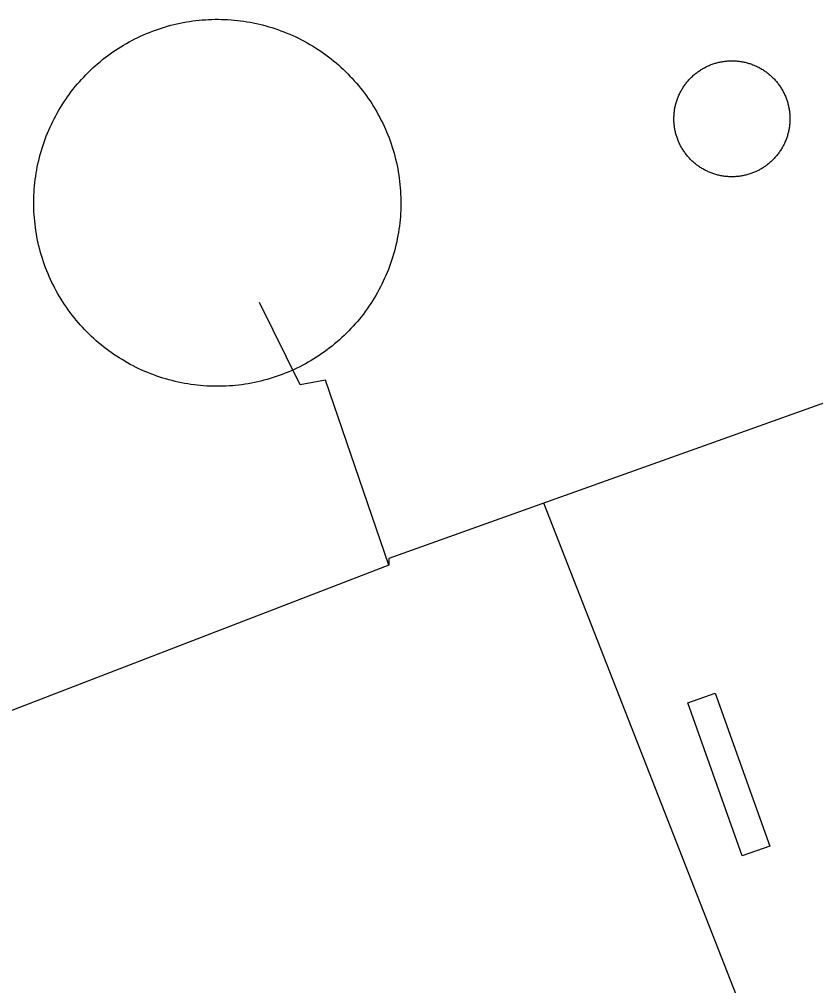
# Model space of a CAD drawing. Extents: x 3694830 to 3732949, y 415201 to 440970.
# Drawn here: x 3711987 to 3712227.3, y 431527.4 to 431819.1 of the extents above; entities that cross this region are included whole.
import ezdxf

# ---------------------------------------------------------------- set-up
doc = ezdxf.new("R2010")
doc.units = 0
for name, color, linetype in [('V-BLDG-OTLN', 7, 'Continuous'), ('V-DOMW-TANK', 7, 'Continuous'), ('V-UTIL-LINE', 7, 'Continuous')]:
    doc.layers.add(name, color=color, linetype=linetype)

msp = doc.modelspace()

# ---------------------------------------------------------------- linework, layer by layer
at = {"layer": 'V-BLDG-OTLN'}
msp.add_lwpolyline([(3712197.03, 431615.72), (3712213.44, 431569.52), (3712205.15, 431566.57), (3712188.74, 431612.77)], close=True, dxfattribs=at)
at = {"layer": 'V-DOMW-TANK'}
for points in [[(3711991.87, 431756.29), (3711991.74, 431757.24), (3711991.64, 431758.21), (3711991.55, 431759.17), (3711991.48, 431760.14), (3711991.42, 431761.1), (3711991.39, 431762.07), (3711991.37, 431763.03), (3711991.36, 431764), (3711991.38, 431764.97), (3711991.41, 431765.93), (3711991.45, 431766.9), (3711991.52, 431767.86), (3711991.6, 431768.83), (3711991.7, 431769.79), (3711991.81, 431770.75), (3711991.94, 431771.7), (3711992.09, 431772.66), (3711992.25, 431773.61), (3711992.43, 431774.56), (3711992.63, 431775.51), (3711992.85, 431776.45), (3711993.08, 431777.39), (3711993.32, 431778.33), (3711993.59, 431779.26), (3711993.87, 431780.18), (3711994.16, 431781.1), (3711994.47, 431782.02), (3711994.8, 431782.93), (3711995.14, 431783.83), (3711995.5, 431784.73), (3711995.88, 431785.62), (3711996.27, 431786.51), (3711996.67, 431787.38), (3711997.09, 431788.25), (3711997.53, 431789.12), (3711997.98, 431789.97), (3711998.44, 431790.82), (3711998.92, 431791.66), (3711999.42, 431792.49), (3711999.93, 431793.31), (3712000.45, 431794.12), (3712000.99, 431794.92), (3712001.54, 431795.72), (3712002.11, 431796.5), (3712002.68, 431797.28), (3712003.28, 431798.04), (3712003.88, 431798.79), (3712004.5, 431799.54), (3712005.13, 431800.27), (3712005.78, 431800.99), (3712006.43, 431801.7), (3712007.1, 431802.4), (3712007.78, 431803.08), (3712008.48, 431803.76), (3712009.18, 431804.42), (3712009.9, 431805.07), (3712010.62, 431805.71), (3712011.36, 431806.33), (3712012.11, 431806.94), (3712012.87, 431807.54), (3712013.64, 431808.13), (3712014.42, 431808.7), (3712015.21, 431809.25), (3712016.01, 431809.8), (3712016.82, 431810.33), (3712017.64, 431810.84), (3712018.46, 431811.35), (3712019.3, 431811.83), (3712020.14, 431812.3), (3712021, 431812.76), (3712021.86, 431813.2), (3712022.72, 431813.63), (3712023.6, 431814.04), (3712024.48, 431814.44), (3712025.37, 431814.82), (3712026.26, 431815.18), (3712027.16, 431815.53), (3712028.07, 431815.86), (3712028.98, 431816.18), (3712029.9, 431816.49), (3712030.83, 431816.77), (3712031.76, 431817.04), (3712032.69, 431817.3), (3712033.63, 431817.53), (3712034.57, 431817.75), (3712035.51, 431817.96), (3712036.46, 431818.15), (3712037.41, 431818.32), (3712038.37, 431818.47), (3712039.32, 431818.61), (3712040.28, 431818.73), (3712041.24, 431818.84), (3712042.21, 431818.92), (3712043.17, 431819), (3712044.13, 431819.05), (3712045.1, 431819.09), (3712046.07, 431819.11), (3712047.03, 431819.11), (3712048, 431819.1), (3712048.97, 431819.07)], [(3712048.97, 431819.07), (3712049.93, 431819.02), (3712050.9, 431818.96), (3712051.86, 431818.88), (3712052.82, 431818.78), (3712053.78, 431818.67), (3712054.74, 431818.53), (3712055.7, 431818.39), (3712056.65, 431818.22), (3712057.6, 431818.04), (3712058.54, 431817.85), (3712059.49, 431817.63), (3712060.43, 431817.4), (3712061.36, 431817.15), (3712062.29, 431816.89), (3712063.21, 431816.61), (3712064.14, 431816.31), (3712065.05, 431816), (3712065.96, 431815.67), (3712066.87, 431815.33), (3712067.76, 431814.97), (3712068.66, 431814.6), (3712069.54, 431814.21), (3712070.42, 431813.8), (3712071.29, 431813.38), (3712072.15, 431812.95), (3712073, 431812.5), (3712073.85, 431812.03), (3712074.69, 431811.55), (3712075.52, 431811.06), (3712076.34, 431810.55), (3712077.16, 431810.02), (3712077.96, 431809.49), (3712078.75, 431808.93), (3712079.54, 431808.37), (3712080.31, 431807.79), (3712081.08, 431807.2), (3712081.83, 431806.59), (3712082.57, 431805.97), (3712083.3, 431805.34), (3712084.02, 431804.7), (3712084.73, 431804.04), (3712085.43, 431803.37), (3712086.12, 431802.69), (3712086.79, 431802), (3712087.46, 431801.3), (3712088.1, 431800.58), (3712088.74, 431799.85), (3712089.37, 431799.11), (3712089.98, 431798.36), (3712090.57, 431797.6), (3712091.16, 431796.83), (3712091.73, 431796.05), (3712092.29, 431795.26), (3712092.83, 431794.46), (3712093.36, 431793.66), (3712093.88, 431792.84), (3712094.38, 431792.01), (3712094.87, 431791.17), (3712095.34, 431790.33), (3712095.79, 431789.48)], [(3712186.46, 431797.05), (3712186.6, 431797.33), (3712186.75, 431797.59), (3712186.9, 431797.86), (3712187.05, 431798.12), (3712187.21, 431798.38), (3712187.38, 431798.64), (3712187.55, 431798.89), (3712187.72, 431799.15), (3712187.9, 431799.39), (3712188.08, 431799.64), (3712188.27, 431799.88), (3712188.46, 431800.12), (3712188.65, 431800.36), (3712188.85, 431800.59), (3712189.05, 431800.82), (3712189.26, 431801.04), (3712189.47, 431801.26), (3712189.69, 431801.48), (3712189.9, 431801.69), (3712190.12, 431801.9), (3712190.35, 431802.11), (3712190.58, 431802.31), (3712190.81, 431802.51), (3712191.05, 431802.71), (3712191.29, 431802.9), (3712191.53, 431803.08), (3712191.78, 431803.26), (3712192.03, 431803.44), (3712192.28, 431803.61), (3712192.53, 431803.78), (3712192.79, 431803.94), (3712193.05, 431804.1), (3712193.31, 431804.26), (3712193.58, 431804.41), (3712193.85, 431804.55), (3712194.12, 431804.7), (3712194.39, 431804.83), (3712194.67, 431804.96), (3712194.95, 431805.09), (3712195.23, 431805.21), (3712195.51, 431805.33), (3712195.79, 431805.44), (3712196.08, 431805.54), (3712196.37, 431805.65), (3712196.66, 431805.74), (3712196.95, 431805.83), (3712197.24, 431805.92), (3712197.54, 431806), (3712197.83, 431806.08), (3712198.13, 431806.15), (3712198.43, 431806.21), (3712198.73, 431806.27), (3712199.03, 431806.33), (3712199.33, 431806.38), (3712199.63, 431806.42), (3712199.94, 431806.47), (3712200.24, 431806.5), (3712200.54, 431806.53), (3712200.85, 431806.55), (3712201.15, 431806.57), (3712201.46, 431806.58), (3712201.76, 431806.59), (3712202.07, 431806.59), (3712202.38, 431806.59), (3712202.68, 431806.58), (3712202.99, 431806.57), (3712203.29, 431806.55), (3712203.6, 431806.52), (3712203.9, 431806.49), (3712204.2, 431806.46), (3712204.51, 431806.42), (3712204.81, 431806.37), (3712205.11, 431806.32), (3712205.41, 431806.27), (3712205.71, 431806.21), (3712206.01, 431806.14), (3712206.31, 431806.06), (3712206.6, 431805.99), (3712206.9, 431805.91), (3712207.19, 431805.82), (3712207.48, 431805.73), (3712207.77, 431805.63), (3712208.06, 431805.53), (3712208.34, 431805.42), (3712208.62, 431805.31), (3712208.91, 431805.19), (3712209.19, 431805.07), (3712209.47, 431804.94), (3712209.74, 431804.81), (3712210.02, 431804.67), (3712210.29, 431804.53), (3712210.55, 431804.39), (3712210.82, 431804.23), (3712211.08, 431804.08), (3712211.34, 431803.92), (3712211.6, 431803.76), (3712211.85, 431803.59), (3712212.11, 431803.41), (3712212.35, 431803.23), (3712212.6, 431803.05)], [(3712212.6, 431803.05), (3712212.84, 431802.87), (3712213.08, 431802.68), (3712213.32, 431802.48), (3712213.55, 431802.28), (3712213.78, 431802.08), (3712214, 431801.87), (3712214.22, 431801.66), (3712214.44, 431801.45), (3712214.66, 431801.23), (3712214.87, 431801.01), (3712215.07, 431800.78), (3712215.27, 431800.55), (3712215.47, 431800.32), (3712215.67, 431800.09), (3712215.86, 431799.85), (3712216.04, 431799.6), (3712216.22, 431799.36), (3712216.4, 431799.11), (3712216.57, 431798.86), (3712216.74, 431798.6), (3712216.91, 431798.35), (3712217.06, 431798.08), (3712217.22, 431797.82), (3712217.37, 431797.55), (3712217.52, 431797.29), (3712217.66, 431797.01), (3712217.79, 431796.74), (3712217.92, 431796.47), (3712218.05, 431796.19), (3712218.17, 431795.91), (3712218.29, 431795.62), (3712218.4, 431795.34), (3712218.5, 431795.05), (3712218.61, 431794.77), (3712218.7, 431794.48), (3712218.79, 431794.18), (3712218.88, 431793.89), (3712218.96, 431793.6), (3712219.04, 431793.3), (3712219.11, 431793.01), (3712219.17, 431792.7), (3712219.24, 431792.41), (3712219.29, 431792.1), (3712219.34, 431791.8), (3712219.38, 431791.5), (3712219.43, 431791.2), (3712219.46, 431790.89), (3712219.49, 431790.59), (3712219.51, 431790.29), (3712219.53, 431789.98), (3712219.54, 431789.67), (3712219.55, 431789.37), (3712219.55, 431789.07), (3712219.55, 431788.76), (3712219.54, 431788.45), (3712219.53, 431788.15), (3712219.51, 431787.85), (3712219.49, 431787.54), (3712219.46, 431787.23), (3712219.42, 431786.93)], [(3712196.91, 431772.35), (3712196.62, 431772.45), (3712196.33, 431772.54), (3712196.04, 431772.64), (3712195.75, 431772.75), (3712195.47, 431772.86), (3712195.19, 431772.98), (3712194.91, 431773.1), (3712194.63, 431773.23), (3712194.35, 431773.36), (3712194.08, 431773.5), (3712193.81, 431773.64), (3712193.54, 431773.79), (3712193.27, 431773.94), (3712193.01, 431774.09), (3712192.75, 431774.25), (3712192.5, 431774.42), (3712192.24, 431774.59), (3712191.99, 431774.76), (3712191.74, 431774.94), (3712191.5, 431775.12), (3712191.25, 431775.31), (3712191.01, 431775.5), (3712190.78, 431775.69), (3712190.55, 431775.89), (3712190.32, 431776.09), (3712190.09, 431776.3), (3712189.87, 431776.51), (3712189.65, 431776.72), (3712189.44, 431776.94), (3712189.23, 431777.16), (3712189.02, 431777.39), (3712188.82, 431777.62), (3712188.62, 431777.85), (3712188.43, 431778.09), (3712188.24, 431778.33), (3712188.06, 431778.57), (3712187.87, 431778.82), (3712187.7, 431779.07), (3712187.52, 431779.32), (3712187.35, 431779.57), (3712187.19, 431779.83), (3712187.03, 431780.09), (3712186.88, 431780.35), (3712186.73, 431780.62), (3712186.58, 431780.89), (3712186.44, 431781.16), (3712186.3, 431781.43), (3712186.17, 431781.71), (3712186.05, 431781.99), (3712185.93, 431782.27), (3712185.81, 431782.55), (3712185.7, 431782.83), (3712185.59, 431783.12), (3712185.49, 431783.41), (3712185.39, 431783.7), (3712185.3, 431783.99), (3712185.21, 431784.28), (3712185.14, 431784.58), (3712185.06, 431784.87), (3712184.99, 431785.17), (3712184.92, 431785.47), (3712184.86, 431785.77), (3712184.81, 431786.07), (3712184.76, 431786.37), (3712184.71, 431786.67), (3712184.67, 431786.98), (3712184.64, 431787.28), (3712184.61, 431787.58), (3712184.58, 431787.89), (3712184.56, 431788.19), (3712184.55, 431788.5), (3712184.54, 431788.8), (3712184.54, 431789.11), (3712184.55, 431789.41), (3712184.55, 431789.72), (3712184.57, 431790.03), (3712184.59, 431790.33), (3712184.61, 431790.63), (3712184.64, 431790.94), (3712184.68, 431791.24), (3712184.72, 431791.54), (3712184.76, 431791.85), (3712184.81, 431792.15), (3712184.87, 431792.45), (3712184.93, 431792.75), (3712185, 431793.05), (3712185.07, 431793.34), (3712185.15, 431793.64), (3712185.23, 431793.93), (3712185.31, 431794.23), (3712185.41, 431794.52), (3712185.5, 431794.81), (3712185.61, 431795.09), (3712185.71, 431795.38), (3712185.83, 431795.66), (3712185.94, 431795.95), (3712186.06, 431796.23), (3712186.19, 431796.51), (3712186.32, 431796.78), (3712186.46, 431797.05)], [(3712095.79, 431789.48), (3712096.23, 431788.62), (3712096.66, 431787.75), (3712097.07, 431786.88), (3712097.47, 431785.99), (3712097.85, 431785.11), (3712098.22, 431784.21), (3712098.57, 431783.31), (3712098.9, 431782.4), (3712099.22, 431781.49), (3712099.52, 431780.57), (3712099.81, 431779.65), (3712100.08, 431778.72), (3712100.33, 431777.79), (3712100.57, 431776.85), (3712100.79, 431775.91), (3712100.99, 431774.97), (3712101.18, 431774.02), (3712101.35, 431773.06), (3712101.51, 431772.11), (3712101.65, 431771.15), (3712101.77, 431770.2), (3712101.87, 431769.23), (3712101.96, 431768.27), (3712102.03, 431767.31), (3712102.08, 431766.34), (3712102.12, 431765.38), (3712102.14, 431764.41), (3712102.15, 431763.44), (3712102.13, 431762.48), (3712102.1, 431761.51), (3712102.06, 431760.54), (3712101.99, 431759.58), (3712101.91, 431758.61), (3712101.81, 431757.65), (3712101.7, 431756.69), (3712101.57, 431755.74), (3712101.42, 431754.78), (3712101.26, 431753.83), (3712101.07, 431752.88), (3712100.88, 431751.93), (3712100.66, 431750.99), (3712100.43, 431750.05), (3712100.19, 431749.11), (3712099.93, 431748.18), (3712099.64, 431747.26), (3712099.35, 431746.34), (3712099.04, 431745.42), (3712098.71, 431744.51), (3712098.37, 431743.61), (3712098.01, 431742.71), (3712097.63, 431741.82), (3712097.24, 431740.94), (3712096.84, 431740.06), (3712096.42, 431739.19), (3712095.98, 431738.33), (3712095.53, 431737.47), (3712095.07, 431736.62), (3712094.58, 431735.78), (3712094.09, 431734.95), (3712093.58, 431734.13), (3712093.06, 431733.32), (3712092.52, 431732.52), (3712091.97, 431731.72), (3712091.4, 431730.94), (3712090.82, 431730.16), (3712090.23, 431729.4), (3712089.63, 431728.65), (3712089.01, 431727.9), (3712088.38, 431727.17), (3712087.73, 431726.45), (3712087.07, 431725.74), (3712086.41, 431725.04), (3712085.73, 431724.36), (3712085.03, 431723.68), (3712084.33, 431723.02), (3712083.61, 431722.37), (3712082.88, 431721.73), (3712082.15, 431721.11), (3712081.4, 431720.5), (3712080.64, 431719.9), (3712079.87, 431719.31), (3712079.09, 431718.74), (3712078.3, 431718.19), (3712077.5, 431717.64), (3712076.69, 431717.11), (3712075.87, 431716.6), (3712075.04, 431716.1), (3712074.21, 431715.61), (3712073.37, 431715.14), (3712072.51, 431714.68), (3712071.65, 431714.24), (3712070.79, 431713.81), (3712069.91, 431713.4), (3712069.03, 431713), (3712068.14, 431712.62), (3712067.25, 431712.26), (3712066.34, 431711.91), (3712065.44, 431711.58), (3712064.52, 431711.26), (3712063.61, 431710.95)], [(3712219.42, 431786.93), (3712219.38, 431786.63), (3712219.33, 431786.33), (3712219.28, 431786.03), (3712219.23, 431785.73), (3712219.17, 431785.43), (3712219.1, 431785.13), (3712219.03, 431784.83), (3712218.95, 431784.54), (3712218.87, 431784.24), (3712218.78, 431783.95), (3712218.69, 431783.66), (3712218.59, 431783.37), (3712218.49, 431783.08), (3712218.38, 431782.79), (3712218.27, 431782.51), (3712218.15, 431782.23), (3712218.03, 431781.95), (3712217.91, 431781.67), (3712217.77, 431781.39), (3712217.63, 431781.12), (3712217.49, 431780.85), (3712217.35, 431780.58), (3712217.2, 431780.31), (3712217.04, 431780.05), (3712216.88, 431779.79), (3712216.72, 431779.53), (3712216.55, 431779.28), (3712216.38, 431779.03), (3712216.2, 431778.78), (3712216.01, 431778.53), (3712215.83, 431778.29), (3712215.64, 431778.05), (3712215.44, 431777.82), (3712215.24, 431777.59), (3712215.04, 431777.36), (3712214.83, 431777.13), (3712214.63, 431776.91), (3712214.41, 431776.69), (3712214.19, 431776.48), (3712213.97, 431776.27), (3712213.75, 431776.06), (3712213.52, 431775.86), (3712213.28, 431775.66), (3712213.05, 431775.47), (3712212.81, 431775.28), (3712212.56, 431775.09), (3712212.32, 431774.91), (3712212.07, 431774.73), (3712211.82, 431774.56), (3712211.56, 431774.39), (3712211.31, 431774.23), (3712211.05, 431774.07), (3712210.78, 431773.92), (3712210.52, 431773.77), (3712210.25, 431773.62), (3712209.98, 431773.48), (3712209.7, 431773.34), (3712209.42, 431773.21), (3712209.15, 431773.09), (3712208.87, 431772.97), (3712208.58, 431772.85), (3712208.3, 431772.74), (3712208.02, 431772.63), (3712207.72, 431772.53), (3712207.44, 431772.43), (3712207.14, 431772.34), (3712206.85, 431772.25), (3712206.56, 431772.17), (3712206.26, 431772.1), (3712205.96, 431772.03), (3712205.67, 431771.96), (3712205.37, 431771.9), (3712205.07, 431771.84), (3712204.77, 431771.79), (3712204.46, 431771.75), (3712204.16, 431771.71), (3712203.85, 431771.68), (3712203.55, 431771.65), (3712203.25, 431771.62), (3712202.94, 431771.6), (3712202.64, 431771.59), (3712202.33, 431771.58), (3712202.03, 431771.58), (3712201.72, 431771.59), (3712201.41, 431771.59), (3712201.11, 431771.61), (3712200.81, 431771.63), (3712200.5, 431771.65), (3712200.2, 431771.68), (3712199.89, 431771.71), (3712199.59, 431771.76), (3712199.29, 431771.8), (3712198.99, 431771.85), (3712198.69, 431771.91), (3712198.39, 431771.97), (3712198.09, 431772.04), (3712197.79, 431772.11), (3712197.5, 431772.18), (3712197.2, 431772.27), (3712196.91, 431772.35)], [(3712063.61, 431710.95), (3712062.68, 431710.67), (3712061.75, 431710.4), (3712060.82, 431710.15), (3712059.89, 431709.91), (3712058.94, 431709.69), (3712058, 431709.48), (3712057.05, 431709.29), (3712056.1, 431709.12), (3712055.14, 431708.97), (3712054.19, 431708.83), (3712053.23, 431708.71), (3712052.27, 431708.6), (3712051.3, 431708.52), (3712050.34, 431708.45), (3712049.38, 431708.39), (3712048.41, 431708.35), (3712047.44, 431708.33), (3712046.48, 431708.33), (3712045.51, 431708.35), (3712044.54, 431708.37), (3712043.58, 431708.42), (3712042.61, 431708.48), (3712041.65, 431708.56), (3712040.69, 431708.66), (3712039.73, 431708.78), (3712038.77, 431708.91), (3712037.81, 431709.05), (3712036.86, 431709.22), (3712035.91, 431709.4), (3712034.96, 431709.6), (3712034.02, 431709.81), (3712033.08, 431710.04), (3712032.15, 431710.29), (3712031.22, 431710.55), (3712030.29, 431710.83), (3712029.37, 431711.13), (3712028.46, 431711.44), (3712027.55, 431711.77), (3712026.64, 431712.11), (3712025.75, 431712.47), (3712024.86, 431712.84), (3712023.97, 431713.23), (3712023.09, 431713.64), (3712022.22, 431714.06), (3712021.36, 431714.49), (3712020.5, 431714.94), (3712019.66, 431715.41), (3712018.82, 431715.89), (3712017.99, 431716.38), (3712017.17, 431716.89), (3712016.35, 431717.42), (3712015.55, 431717.95), (3712014.75, 431718.51), (3712013.97, 431719.07), (3712013.2, 431719.65), (3712012.43, 431720.24), (3712011.68, 431720.85), (3712010.94, 431721.47), (3712010.21, 431722.1), (3712009.48, 431722.74), (3712008.77, 431723.4), (3712008.08, 431724.07), (3712007.39, 431724.75), (3712006.72, 431725.44), (3712006.05, 431726.14), (3712005.4, 431726.86), (3712004.77, 431727.59), (3712004.14, 431728.33), (3712003.53, 431729.08), (3712002.93, 431729.84), (3712002.35, 431730.61), (3712001.78, 431731.39), (3712001.22, 431732.18), (3712000.68, 431732.98), (3712000.15, 431733.79), (3711999.63, 431734.6), (3711999.13, 431735.43), (3711998.65, 431736.27), (3711998.17, 431737.11), (3711997.72, 431737.96), (3711997.27, 431738.82), (3711996.85, 431739.69), (3711996.44, 431740.56), (3711996.04, 431741.44), (3711995.66, 431742.33), (3711995.29, 431743.23), (3711994.94, 431744.13), (3711994.61, 431745.04), (3711994.29, 431745.95), (3711993.99, 431746.87), (3711993.7, 431747.79), (3711993.43, 431748.72), (3711993.18, 431749.65), (3711992.94, 431750.59), (3711992.72, 431751.53), (3711992.52, 431752.48), (3711992.33, 431753.42), (3711992.16, 431754.38), (3711992, 431755.33), (3711991.87, 431756.29)]]:
    msp.add_lwpolyline(points, dxfattribs=at)
at = {"layer": 'V-UTIL-LINE'}
for points in [[(3712308.28, 431731.35), (3712098.51, 431656.39), (3712098.5, 431654.33), (3711931.66, 431590.06), (3711905, 431659)], [(3712098.5, 431654.33), (3712079.37, 431710.16), (3712071.79, 431708.81), (3712059.47, 431733.63)], [(3712442.57, 431246.44), (3712324, 431200.63), (3712231.73, 431452.25), (3712145.24, 431673.09)]]:
    msp.add_lwpolyline(points, dxfattribs=at)

doc.saveas('drawing.dxf')
